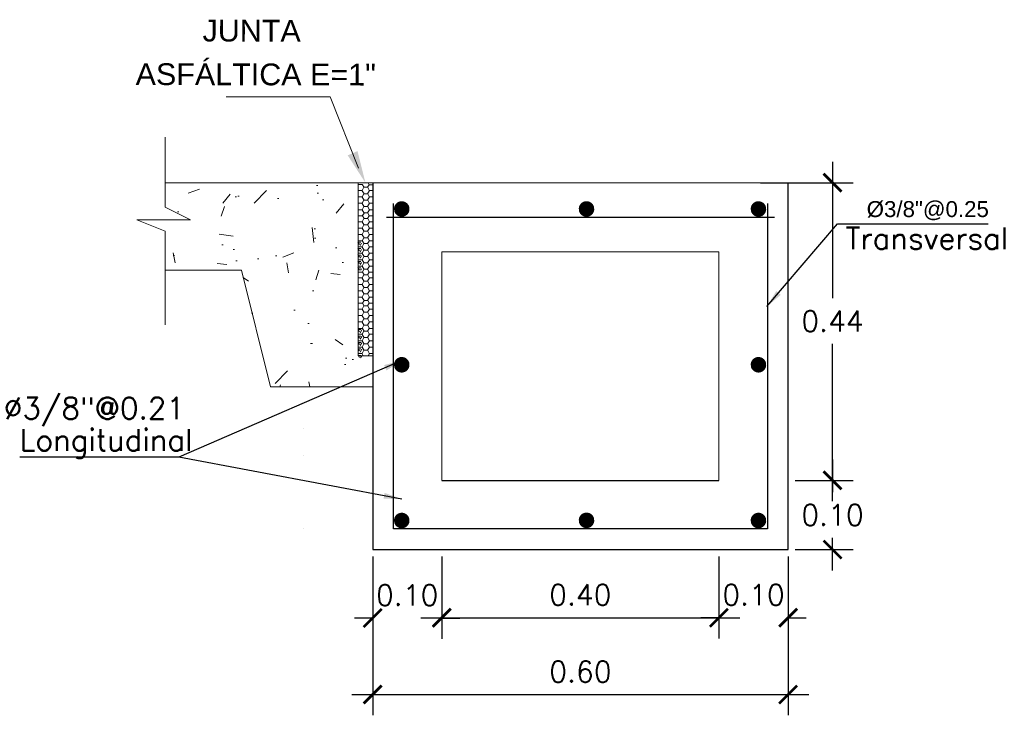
# Model space of a CAD drawing. Header units: millimetres. Extents: x -8931983 to 9630244, y 4 to 18563053.
# Tile 303 of 329: x 349715.26 to 349716.69, y 9282011.02 to 9282012.02. Entities that reach past the tile are written whole.
import ezdxf

# ---------------------------------------------------------------- set-up
doc = ezdxf.new("R2010")
doc.units = ezdxf.units.MM
doc.linetypes.add('ACAD_ISO02W100', pattern=[15, 12, -3])
doc.linetypes.add('DASHED2', pattern=[0.375, 0.25, -0.125])
for name, color, linetype, lineweight in [('0.2', 32, 'ACAD_ISO02W100', 0), ('cotas', 1, 'Continuous', 15), ('linea fina 01', 189, 'Continuous', 0), ('PROYECCIONES-INT', 1, 'DASHED2', 5)]:
    doc.layers.add(name, color=color, linetype=linetype, lineweight=lineweight)
doc.layers.add('TEX', color=3, linetype='Continuous')
doc.styles.add('COTAS', font='arial.ttf')
doc.styles.add('ROMANS', font='ROMANS.shx')
doc.styles.add('ROMANS-DIM', font='romans.shx')
doc.styles.add('VANO', font='swissl.ttf', dxfattribs={"height": 0.2})
doc.dimstyles.new('1-25V', dxfattribs={"dimscale": 0.2, "dimtxt": 0.18, "dimasz": 0.13, "dimexe": 0.18, "dimexo": 0.15, "dimgap": 0.1, "dimtad": 0, "dimtih": 1, "dimtoh": 1, "dimzin": 0, "dimdsep": 46, "dimtxsty": 'COTAS', "dimcen": 0.09, "dimadec": 0, "dimazin": 0, "dimtfac": 1, "dimtmove": 2, "dimatfit": 3, "dimfxl": 1, "dimtolj": 1, "dimtzin": 0, "dimarcsym": 0})
doc.dimstyles.new('20_METRIC  ARCHITECTURAL', dxfattribs={"dimscale": 0.2, "dimtxt": 0.03, "dimasz": 0.13, "dimexe": 0.15, "dimexo": 0.05, "dimgap": 0.09, "dimtad": 1, "dimtih": 1, "dimtoh": 1, "dimzin": 0, "dimdsep": 46, "dimtxsty": 'ROMANS-DIM', "dimblk": 'ARCHTICK', "dimcen": 2, "dimdle": 0.15, "dimclrd": 9, "dimclre": 9, "dimadec": 0, "dimazin": 0, "dimtfac": 1, "dimtix": 1, "dimtofl": 0, "dimtmove": 0, "dimatfit": 3, "dimfxl": 1, "dimfrac": 2, "dimtolj": 1, "dimtzin": 0, "dimarcsym": 0})

# ---------------------------------------------------------------- blocks, each defined once
blk = doc.blocks.new('_ArchTick')
at = {"color": 0, "linetype": 'ByBlock', "const_width": 0.15}
blk.add_lwpolyline([(-0.5, -0.5), (0.5, 0.5)], dxfattribs=at)
blk = doc.blocks.new('*D3010')
at = {"color": 9, "lineweight": -2, "transparency": 16777216}
for p, q in [((349715.7734023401, 9282011.245554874), (349715.7734023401, 9282011.016127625)), ((349716.3734023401, 9282011.245554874), (349716.3734023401, 9282011.016127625)), ((349715.74340234, 9282011.046127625), (349716.4034023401, 9282011.046127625))]:
    blk.add_line(p, q, dxfattribs=at)
at = {"layer": 'Defpoints', "color": 0, "lineweight": 30, "transparency": 16777216}
for p in [(349715.7734023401, 9282011.255554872, 5186.962977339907), (349716.3734023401, 9282011.255554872, 5186.962977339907), (349716.3734023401, 9282011.046127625)]:
    blk.add_point(p, dxfattribs=at)
at = {"color": 9, "lineweight": -2, "transparency": 16777216, "xscale": 0.026, "yscale": 0.026, "zscale": 0.026, "rotation": 180}
blk.add_blockref('_ArchTick', (349715.7734023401, 9282011.046127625), dxfattribs=at)
at = {"color": 9, "lineweight": -2, "transparency": 16777216, "xscale": 0.026, "yscale": 0.026, "zscale": 0.026}
blk.add_blockref('_ArchTick', (349716.3734023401, 9282011.046127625), dxfattribs=at)
at = {"color": 0, "lineweight": 0, "transparency": 16777216, "insert": (349716.0734023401, 9282011.079127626), "char_height": 0.03, "attachment_point": 5, "style": 'ROMANS-DIM'}
blk.add_mtext('\\A1;0.60', dxfattribs=at)
blk = doc.blocks.new('*D3011')
at = {"color": 9, "lineweight": -2, "transparency": 16777216}
for p, q in [((349716.4374493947, 9282011.815554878), (349716.4374493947, 9282011.618554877)), ((349716.3334023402, 9282011.785554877), (349716.4674493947, 9282011.785554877)), ((349716.4374493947, 9282011.325554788), (349716.4374493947, 9282011.552554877)), ((349716.3834023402, 9282011.355554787), (349716.4674493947, 9282011.355554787))]:
    blk.add_line(p, q, dxfattribs=at)
at = {"layer": 'Defpoints', "color": 0, "lineweight": 30, "transparency": 16777216}
for p in [(349716.3234023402, 9282011.785554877, 5186.962977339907), (349716.3734023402, 9282011.355554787, 5186.962977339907), (349716.4374493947, 9282011.355554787)]:
    blk.add_point(p, dxfattribs=at)
at = {"color": 9, "lineweight": -2, "transparency": 16777216, "xscale": 0.026, "yscale": 0.026, "zscale": 0.026}
for p, rotation in [((349716.4374493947, 9282011.785554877), 90), ((349716.4374493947, 9282011.355554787), 270)]:
    blk.add_blockref('_ArchTick', p, dxfattribs=dict(at, rotation=rotation))
at = {"color": 0, "lineweight": 0, "transparency": 16777216, "insert": (349716.4374493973, 9282011.585554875), "char_height": 0.03, "width": 0.0914285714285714, "attachment_point": 5, "style": 'ROMANS-DIM'}
blk.add_mtext('\\A1;0.44', dxfattribs=at)
blk = doc.blocks.new('*D3012')
at = {"color": 9, "lineweight": -2, "transparency": 16777216}
for p, q in [((349716.4374493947, 9282011.385554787), (349716.4374493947, 9282011.338554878)), ((349716.3834023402, 9282011.355554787), (349716.4674493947, 9282011.355554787)), ((349716.4374493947, 9282011.225554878), (349716.4374493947, 9282011.272554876)), ((349716.3834023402, 9282011.255554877), (349716.4674493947, 9282011.255554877))]:
    blk.add_line(p, q, dxfattribs=at)
at = {"layer": 'Defpoints', "color": 0, "lineweight": 30, "transparency": 16777216}
for p in [(349716.3734023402, 9282011.355554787), (349716.3734023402, 9282011.255554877), (349716.4374493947, 9282011.255554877)]:
    blk.add_point(p, dxfattribs=at)
at = {"color": 9, "lineweight": -2, "transparency": 16777216, "xscale": 0.026, "yscale": 0.026, "zscale": 0.026}
for p, rotation in [((349716.4374493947, 9282011.355554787), 90), ((349716.4374493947, 9282011.255554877), 270)]:
    blk.add_blockref('_ArchTick', p, dxfattribs=dict(at, rotation=rotation))
at = {"color": 0, "lineweight": 0, "transparency": 16777216, "insert": (349716.4374493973, 9282011.305554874), "char_height": 0.03, "attachment_point": 5, "style": 'ROMANS-DIM'}
blk.add_mtext('\\A1;0.10', dxfattribs=at)
blk = doc.blocks.new('*D3013')
at = {"color": 9, "lineweight": -2, "transparency": 16777216}
for p, q in [((349715.7734023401, 9282011.245554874), (349715.7734023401, 9282011.126704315)), ((349715.8731227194, 9282011.245554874), (349715.8731227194, 9282011.126704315)), ((349715.7734023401, 9282011.156704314), (349715.7474023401, 9282011.156704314)), ((349715.8731227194, 9282011.156704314), (349715.8991227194, 9282011.156704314))]:
    blk.add_line(p, q, dxfattribs=at)
at = {"layer": 'Defpoints', "color": 0, "lineweight": 30, "transparency": 16777216}
for p in [(349715.7734023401, 9282011.255554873, 5186.962977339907), (349715.8731227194, 9282011.255554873, 5186.962977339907), (349715.8731227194, 9282011.156704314)]:
    blk.add_point(p, dxfattribs=at)
at = {"color": 9, "lineweight": -2, "transparency": 16777216, "xscale": 0.026, "yscale": 0.026, "zscale": 0.026}
blk.add_blockref('_ArchTick', (349715.7734023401, 9282011.156704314), dxfattribs=at)
at = {"color": 9, "lineweight": -2, "transparency": 16777216, "xscale": 0.026, "yscale": 0.026, "zscale": 0.026, "rotation": 180}
blk.add_blockref('_ArchTick', (349715.8731227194, 9282011.156704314), dxfattribs=at)
at = {"color": 0, "lineweight": 0, "transparency": 16777216, "insert": (349715.8232625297, 9282011.189704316), "char_height": 0.03, "attachment_point": 5, "style": 'ROMANS-DIM'}
blk.add_mtext('\\A1;0.10', dxfattribs=at)
blk = doc.blocks.new('*D3014')
at = {"color": 9, "lineweight": -2, "transparency": 16777216}
for p, q in [((349715.8731227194, 9282011.245554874), (349715.8731227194, 9282011.127125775)), ((349716.27340234, 9282011.245554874), (349716.27340234, 9282011.127125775)), ((349715.8431227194, 9282011.157125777), (349716.3034023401, 9282011.157125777))]:
    blk.add_line(p, q, dxfattribs=at)
at = {"layer": 'Defpoints', "color": 0, "lineweight": 30, "transparency": 16777216}
for p in [(349715.8731227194, 9282011.255554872, 10373.92595467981), (349716.27340234, 9282011.255554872, 5186.962977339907), (349716.27340234, 9282011.157125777)]:
    blk.add_point(p, dxfattribs=at)
at = {"color": 9, "lineweight": -2, "transparency": 16777216, "xscale": 0.026, "yscale": 0.026, "zscale": 0.026, "rotation": 180}
blk.add_blockref('_ArchTick', (349715.8731227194, 9282011.157125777), dxfattribs=at)
at = {"color": 9, "lineweight": -2, "transparency": 16777216, "xscale": 0.026, "yscale": 0.026, "zscale": 0.026}
blk.add_blockref('_ArchTick', (349716.27340234, 9282011.157125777), dxfattribs=at)
at = {"color": 0, "lineweight": 0, "transparency": 16777216, "insert": (349716.0732625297, 9282011.190125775), "char_height": 0.03, "attachment_point": 5, "style": 'ROMANS-DIM'}
blk.add_mtext('\\A1;0.40', dxfattribs=at)
blk = doc.blocks.new('*D3015')
at = {"color": 9, "lineweight": -2, "transparency": 16777216}
for p, q in [((349716.27340234, 9282011.245554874), (349716.27340234, 9282011.127125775)), ((349716.3734023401, 9282011.245554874), (349716.3734023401, 9282011.127125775)), ((349716.27340234, 9282011.157125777), (349716.24740234, 9282011.157125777)), ((349716.3734023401, 9282011.157125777), (349716.3994023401, 9282011.157125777))]:
    blk.add_line(p, q, dxfattribs=at)
at = {"layer": 'Defpoints', "color": 0, "lineweight": 30, "transparency": 16777216}
for p in [(349716.27340234, 9282011.255554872, 5186.962977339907), (349716.3734023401, 9282011.255554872, 5186.962977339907), (349716.3734023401, 9282011.157125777)]:
    blk.add_point(p, dxfattribs=at)
at = {"color": 9, "lineweight": -2, "transparency": 16777216, "xscale": 0.026, "yscale": 0.026, "zscale": 0.026}
blk.add_blockref('_ArchTick', (349716.27340234, 9282011.157125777), dxfattribs=at)
at = {"color": 9, "lineweight": -2, "transparency": 16777216, "xscale": 0.026, "yscale": 0.026, "zscale": 0.026, "rotation": 180}
blk.add_blockref('_ArchTick', (349716.3734023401, 9282011.157125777), dxfattribs=at)
at = {"color": 0, "lineweight": 0, "transparency": 16777216, "insert": (349716.3234023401, 9282011.190125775), "char_height": 0.03, "attachment_point": 5, "style": 'ROMANS-DIM'}
blk.add_mtext('\\A1;0.10', dxfattribs=at)
blk = doc.blocks.new('TEXTO 1')
at = {"layer": 'linea fina 01', "ltscale": 0.1}
for p, q in [((-0.0508167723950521, 0.1241394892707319), (-0.2010398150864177, 0.1241394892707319)), ((-0.0100357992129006, 0.0209258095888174), (-0.0508167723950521, 0.1241394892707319))]:
    blk.add_line(p, q, dxfattribs=at)
blk.add_solid([(-0.02553807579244, 0.0394717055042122), (0, 0), (-0.0113560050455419, 0.0456207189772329)], dxfattribs=at)
at = {"layer": '0.2', "color": 251, "true_color": 0x636466, "style": 'VANO', "oblique": 359.9999999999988}
for s, p in [('JUNTA', (-0.235123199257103, 0.2039847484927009, -5186.962977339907)), ('ASFÁLTICA E=1"', (-0.331776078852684, 0.1410587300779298, -5186.962977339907))]:
    blk.add_text(s, height=0.0314999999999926, rotation=359.8799999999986, dxfattribs=at).set_placement(p)
blk = doc.blocks.new('junta asfaltica')
at = {"lineweight": 0}
h = blk.add_hatch(dxfattribs=at)
h.set_pattern_fill('AR-CONC', scale=0.01, style=0)
h.set_pattern_definition([(50, (-0.1189008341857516, -0.0700673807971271), (0.1639662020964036, -0.0143451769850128), [0.017145, -0.188595]), (355, (-0.1189008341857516, -0.0700673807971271), (-0.0317190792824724, 0.1719511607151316), [0.013716, -0.150876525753]), (100.4514446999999, (-0.1052370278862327, -0.0712628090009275), (0.1322471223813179, 0.1576059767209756), [0.01457100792, -0.1602812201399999]), (46.1842, (-0.1189008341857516, -0.0243473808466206), (0.2439711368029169, -0.0378380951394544), [0.0257175, -0.2828925]), (96.6355576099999, (-0.0985699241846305, -0.0275005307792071), (0.2136637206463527, 0.2226835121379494), [0.021856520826, -0.240422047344]), (351.18415117, (-0.1189008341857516, -0.0243473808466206), (0.2136637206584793, 0.2226835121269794), [0.020573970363, -0.226313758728]), (21, (-0.0960408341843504, -0.0357773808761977), (0.1364529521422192, -0.0920386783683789), [0.017145, -0.188595]), (326, (-0.0960408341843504, -0.0357773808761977), (0.0556218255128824, 0.1657691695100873), [0.013716, -0.150876]), (71.45144499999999, (-0.0846697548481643, -0.0434472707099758), (0.1920747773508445, 0.0737304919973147), [0.01457100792, -0.16028094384]), (37.5, (-0.1189008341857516, -0.0700673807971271), (0.0027797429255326, 0.0760995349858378), [0, -0.1490472, 0, -0.153162, 0, -0.1514475]), (7.499999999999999, (-0.1189008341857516, -0.0700673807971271), (0.0601376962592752, 0.0901625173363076), [0, -0.0873252, 0, -0.1456182, 0, -0.0577215]), (327.5, (-0.1698786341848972, -0.0700673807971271), (0.1220315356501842, -0.0051558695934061), [0, -0.05715, 0, -0.178308, 0, -0.236601]), (317.5, (-0.1927386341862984, -0.0700673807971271), (0.1333162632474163, 0.0228838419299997), [0, -0.074295, 0, -0.1184148, 0, -0.168021])])
h.paths.add_polyline_path([(-0.0210516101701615, 2.68221356e-08), (-0.2996047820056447, 2.68221356e-08), (-0.2996047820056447, -0.0354425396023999), (-0.2629513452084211, -0.0536842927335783), (-0.3405718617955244, -0.0536842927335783), (-0.2996047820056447, -0.0698087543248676), (-0.2996047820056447, -0.1263088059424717), (-0.1894634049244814, -0.1263088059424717), (-0.1473604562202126, -0.2947206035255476), (-0.0210516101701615, -0.2947206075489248)])
h = blk.add_hatch(dxfattribs=at)
h.set_pattern_fill('HONEY', scale=0.0187124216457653, angle=180, style=0)
h.set_pattern_definition([(360, (-1344.435306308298, 712.0165321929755), (0.0080206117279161, -0.0046307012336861), [0.0053470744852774, -0.0106941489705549]), (240, (-1344.435306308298, 712.0165321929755), (-0.0080206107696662, -0.0046307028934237), [0.0053470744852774, -0.0106941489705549]), (300, (-1344.435306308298, 712.0165321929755), (9.5825e-10, -0.0092614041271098), [-0.0106941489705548, 0.0053470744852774])])
h.paths.add_polyline_path([(-0.0210514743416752, -0.0843195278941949), (-0.0210514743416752, -0.1264220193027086), (-0.0160414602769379, -0.1264220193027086), (-0.0160414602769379, -0.0843195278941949)])
h = blk.add_hatch(dxfattribs=at)
h.set_pattern_fill('HONEY', scale=0.0187124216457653, angle=180, style=0)
h.set_pattern_definition([(360, (-1344.435306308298, 711.8902233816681), (0.0080206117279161, -0.0046307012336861), [0.0053470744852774, -0.0106941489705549]), (240, (-1344.435306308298, 711.8902233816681), (-0.0080206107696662, -0.0046307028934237), [0.0053470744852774, -0.0106941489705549]), (300, (-1344.435306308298, 711.8902233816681), (9.5825e-10, -0.0092614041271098), [-0.0106941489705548, 0.0053470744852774])])
h.paths.add_polyline_path([(-0.0210514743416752, -0.2106283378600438), (-0.0210514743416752, -0.2527308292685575), (-0.0160414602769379, -0.2527308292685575), (-0.0160414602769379, -0.2106283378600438)])
at = {"color": 7, "linetype": 'ByBlock', "lineweight": 0}
for p, q in [((-0.2996047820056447, 0.0657418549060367), (-0.2996047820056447, -0.0354425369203)), ((-0.2996047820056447, -0.0354425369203), (-0.2629513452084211, -0.0536842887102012)), ((-0.2629513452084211, -0.0536842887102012), (-0.3405718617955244, -0.0536842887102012)), ((-0.3405718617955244, -0.0536842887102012), (-0.2996047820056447, -0.0698087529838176)), ((-0.2996047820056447, -0.0698087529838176), (-0.2996047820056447, -0.2053593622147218))]:
    blk.add_line(p, q, dxfattribs=at)
at = {"color": 7, "lineweight": 0}
for p, q in [((-0.2996047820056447, 2.81631856e-08), (-0.0210516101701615, 2.81631856e-08)), ((-0.0210514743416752, 0), (0, 0)), ((-0.0210514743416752, 0), (-0.0210514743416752, -0.25)), ((-0.0066348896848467, 0), (-0.0049328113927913, -0.0029480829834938)), ((-1.357866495e-07, -0.2947206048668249), (-1.357866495e-07, 0)), ((-0.0210515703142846, -0.010682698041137), (-0.0205355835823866, -0.0115764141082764)), ((-0.020682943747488, -0.0112982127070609), (-0.0210515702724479, -0.0119366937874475)), ((-0.0148197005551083, -0.0027724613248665), (-0.0210514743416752, -0.0027724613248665)), ((-0.0203683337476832, -0.0113096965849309), (-0.0150212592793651, -0.0113096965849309)), ((-0.0126623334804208, -0.0066675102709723), (-0.0153358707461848, -0.0112982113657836)), ((-0.0151885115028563, -0.0115764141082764), (-0.0125149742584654, -0.0162071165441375)), ((-0.0148361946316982, -0.0029252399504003), (-0.0125149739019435, -0.0069457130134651)), ((-0.0123477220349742, -0.0066789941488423), (-0.0070006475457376, -0.0066789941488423)), ((-0.0051546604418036, -0.0029252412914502), (-0.0073152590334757, -0.0066675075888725)), ((-0.0046417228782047, -0.0112982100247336), (-0.0073152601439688, -0.0159289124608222)), ((-0.0071679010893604, -0.0069457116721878), (-0.0044943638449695, -0.0115764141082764)), ((-0.0051235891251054, -0.0029047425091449), (2.09184e-11, -0.0029047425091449)), ((-0.0043271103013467, -0.0113096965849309), (-9.55119503e-08, -0.0113096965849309)), ((-0.0210515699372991, -0.0199441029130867), (-0.0205355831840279, -0.0208378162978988)), ((-0.0206829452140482, -0.0205596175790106), (-0.0210515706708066, -0.0211980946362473)), ((-0.0203683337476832, -0.0205710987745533), (-0.0150212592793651, -0.0205710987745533)), ((-0.0126623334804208, -0.0159289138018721), (-0.0153358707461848, -0.0205596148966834)), ((-0.012662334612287, -0.0251903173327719), (-0.0153358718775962, -0.0298210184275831)), ((-0.0151885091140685, -0.0208378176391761), (-0.0125149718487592, -0.0254685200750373)), ((-0.0123477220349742, -0.0159403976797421), (-0.0070006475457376, -0.0159403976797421)), ((-0.0123477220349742, -0.0252017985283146), (-0.0070006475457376, -0.0252017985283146)), ((-0.0046417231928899, -0.0205596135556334), (-0.0073152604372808, -0.0251903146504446)), ((-0.0071678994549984, -0.0162071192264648), (-0.004494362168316, -0.0208378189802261)), ((-0.0071678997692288, -0.0254685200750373), (-0.0044943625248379, -0.0300992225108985)), ((-0.0043271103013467, -0.0205710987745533), (-9.55119503e-08, -0.0205710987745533)), ((-0.0210515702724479, -0.0292055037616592), (-0.0205355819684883, -0.0300992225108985)), ((-0.0206829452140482, -0.0298210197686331), (-0.0210515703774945, -0.0304594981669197)), ((-0.0210515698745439, -0.038466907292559), (-0.0205355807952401, -0.0393606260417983)), ((-0.0206829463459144, -0.0390824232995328), (-0.0210515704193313, -0.0397208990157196)), ((-0.0203683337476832, -0.0298325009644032), (-0.0150212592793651, -0.0298325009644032)), ((-0.0203683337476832, -0.0390939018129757), (-0.0150212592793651, -0.0390939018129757)), ((-0.012662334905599, -0.0344517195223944), (-0.0153358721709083, -0.0390824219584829)), ((-0.0151885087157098, -0.0300992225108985), (-0.0125149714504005, -0.0347299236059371)), ((-0.0151885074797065, -0.0393606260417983), (-0.0125149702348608, -0.0439913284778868)), ((-0.0123477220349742, -0.0344632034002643), (-0.0070006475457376, -0.0344632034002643)), ((-0.0046417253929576, -0.0298210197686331), (-0.0073152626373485, -0.0344517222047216)), ((-0.0046417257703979, -0.0390824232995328), (-0.0073152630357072, -0.043713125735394)), ((-0.007167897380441, -0.034729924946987), (-0.004494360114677, -0.0393606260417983)), ((-0.0043271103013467, -0.0298325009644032), (-9.55537871e-08, -0.0298325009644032)), ((-0.0043271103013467, -0.0390939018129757), (-9.55537871e-08, -0.0390939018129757)), ((-0.0210515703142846, -0.0557221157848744), (-0.0205355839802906, -0.0566158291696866)), ((-0.020682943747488, -0.056337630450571), (-0.0210515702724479, -0.056976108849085)), ((-0.0149139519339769, -0.0477837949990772), (-0.0206632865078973, -0.0477837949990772)), ((-0.0203683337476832, -0.056349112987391), (-0.0150212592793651, -0.056349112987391)), ((-0.0126623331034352, -0.0517069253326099), (-0.0153358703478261, -0.0563376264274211)), ((-0.0151885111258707, -0.0566158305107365), (-0.0125149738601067, -0.061246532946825)), ((-0.0125149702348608, -0.0439913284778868), (-0.014899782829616, -0.0475884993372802)), ((-0.0148361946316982, -0.0479646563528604), (-0.0125149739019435, -0.0519851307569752)), ((-0.0123477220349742, -0.0437246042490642), (-0.0070006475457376, -0.0437246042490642)), ((-0.0123477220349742, -0.0517184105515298), (-0.0070006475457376, -0.0517184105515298)), ((-0.0051546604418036, -0.0479646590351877), (-0.0073152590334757, -0.0517069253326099)), ((-0.0046417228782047, -0.0563376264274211), (-0.0073152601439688, -0.0609683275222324)), ((-0.0071679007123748, -0.0519851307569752), (-0.0044943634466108, -0.0566158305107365)), ((-0.0069412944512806, -0.0439446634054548), (-0.0051814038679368, -0.0474320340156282)), ((-0.0052986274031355, -0.0476877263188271), (2.09184e-11, -0.0476877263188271)), ((-0.0043271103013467, -0.056349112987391), (-9.55119503e-08, -0.056349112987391)), ((-0.0210515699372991, -0.0649835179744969), (-0.0205355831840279, -0.0658772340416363)), ((-0.0206829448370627, -0.0655990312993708), (-0.0210515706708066, -0.0662375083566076)), ((-0.0203683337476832, -0.0656105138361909), (-0.0150212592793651, -0.0656105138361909)), ((-0.0126623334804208, -0.0609683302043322), (-0.0153358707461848, -0.0655990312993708)), ((-0.012662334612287, -0.0702297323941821), (-0.0153358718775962, -0.0748604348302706)), ((-0.015188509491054, -0.0658772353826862), (-0.0125149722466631, -0.0705079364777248)), ((-0.0123477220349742, -0.0609798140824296), (-0.0070006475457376, -0.0609798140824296)), ((-0.0123477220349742, -0.0702412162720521), (-0.0070006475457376, -0.0702412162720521)), ((-0.0046417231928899, -0.0655990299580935), (-0.0073152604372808, -0.0702297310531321)), ((-0.0071678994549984, -0.061246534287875), (-0.004494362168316, -0.0658772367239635)), ((-0.0071678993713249, -0.0705079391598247), (-0.0044943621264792, -0.075138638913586)), ((-0.0043271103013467, -0.0656105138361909), (-9.55119503e-08, -0.0656105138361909)), ((-0.0210515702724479, -0.0742449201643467), (-0.0205355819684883, -0.075138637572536)), ((-0.0206829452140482, -0.0748604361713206), (-0.0210515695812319, -0.0754989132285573)), ((-0.0210515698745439, -0.0835063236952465), (-0.0206477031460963, -0.0842058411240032)), ((-0.0206829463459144, -0.084121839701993), (-0.0207314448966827, -0.0842058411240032)), ((-0.0203683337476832, -0.0748719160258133), (-0.0150212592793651, -0.0748719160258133)), ((-0.0203683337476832, -0.0841333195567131), (-0.0150212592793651, -0.0841333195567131)), ((-0.012662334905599, -0.0794911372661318), (-0.0153358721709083, -0.0841218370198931)), ((-0.0151885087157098, -0.075138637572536), (-0.0125149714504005, -0.0797693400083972)), ((-0.0148361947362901, -0.0843195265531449), (-0.0125149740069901, -0.0883399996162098)), ((-0.0123477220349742, -0.0795026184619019), (-0.0070006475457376, -0.0795026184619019)), ((-0.0046417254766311, -0.0748604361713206), (-0.0073152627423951, -0.0794911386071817)), ((-0.0051546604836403, -0.0843195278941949), (-0.0073152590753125, -0.0880617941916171)), ((-0.0071678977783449, -0.0797693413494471), (-0.0046064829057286, -0.0842058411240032)), ((-0.0043271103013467, -0.0748719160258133), (-9.55537871e-08, -0.0748719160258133)), ((-0.0043271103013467, -0.0841333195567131), (-9.55537871e-08, -0.0841333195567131)), ((-0.0210515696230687, -0.0920769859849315), (-0.0205355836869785, -0.092970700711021)), ((-0.0206829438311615, -0.0926924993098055), (-0.0210515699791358, -0.0933309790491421)), ((-0.0203683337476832, -0.0927039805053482), (-0.0150212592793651, -0.0927039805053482)), ((-0.0126623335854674, -0.088061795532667), (-0.0153358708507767, -0.0926924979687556)), ((-0.0126623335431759, -0.0973232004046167), (-0.0153358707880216, -0.101953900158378)), ((-0.015188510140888, -0.092970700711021), (-0.0125149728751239, -0.0976014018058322)), ((-0.0123477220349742, -0.088073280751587), (-0.0070006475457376, -0.088073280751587)), ((-0.0123477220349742, -0.0973346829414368), (-0.0070006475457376, -0.0973346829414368)), ((-0.0046417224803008, -0.0926924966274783), (-0.0073152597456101, -0.0973231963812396)), ((-0.0071679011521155, -0.0883399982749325), (-0.0044943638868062, -0.0929706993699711)), ((-0.0071678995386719, -0.0976014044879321), (-0.0044943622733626, -0.1022321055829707)), ((-0.0043271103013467, -0.0927039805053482), (-9.55119503e-08, -0.0927039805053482)), ((-0.0210515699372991, -0.1013383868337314), (-0.0205355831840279, -0.1022321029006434)), ((-0.0206829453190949, -0.101953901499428), (-0.0210515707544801, -0.1025923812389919)), ((-0.0210515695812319, -0.1105997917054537), (-0.0205355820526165, -0.1114935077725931)), ((-0.0206829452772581, -0.1112153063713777), (-0.0210515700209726, -0.1118537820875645)), ((-0.0203683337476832, -0.101965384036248), (-0.0150212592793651, -0.101965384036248)), ((-0.0203683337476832, -0.1112267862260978), (-0.0150212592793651, -0.1112267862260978)), ((-0.0126623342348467, -0.1065846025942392), (-0.0153358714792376, -0.1112153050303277)), ((-0.015188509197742, -0.1022321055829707), (-0.0125149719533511, -0.1068628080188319)), ((-0.0151885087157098, -0.1114935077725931), (-0.0125149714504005, -0.1161242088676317)), ((-0.0123477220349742, -0.1065960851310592), (-0.0070006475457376, -0.1065960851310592)), ((-0.0046417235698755, -0.1019538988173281), (-0.0073152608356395, -0.1065846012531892)), ((-0.0046417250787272, -0.1112153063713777), (-0.0073152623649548, -0.115846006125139)), ((-0.0071678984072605, -0.1068628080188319), (-0.0044943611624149, -0.1114935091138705)), ((-0.0043271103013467, -0.101965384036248), (-9.55119503e-08, -0.101965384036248)), ((-0.0043271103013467, -0.1112267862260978), (-9.55537871e-08, -0.1112267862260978)), ((-0.1894634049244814, -0.1263088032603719), (-0.2996047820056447, -0.1263088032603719)), ((-0.1473604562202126, -0.2947206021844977), (-0.1894634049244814, -0.1263088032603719)), ((-0.0210515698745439, -0.1198611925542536), (-0.0205355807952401, -0.1207549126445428)), ((-0.0206829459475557, -0.1204767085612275), (-0.0210515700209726, -0.121115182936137)), ((-0.0203683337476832, -0.1204881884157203), (-0.0150212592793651, -0.1204881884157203)), ((-0.0126623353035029, -0.115846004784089), (-0.015335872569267, -0.1204767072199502)), ((-0.0151885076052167, -0.1207549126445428), (-0.0125149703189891, -0.1253856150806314)), ((-0.0129228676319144, -0.1255586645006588), (-0.0148348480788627, -0.1288070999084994)), ((-0.0123477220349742, -0.115857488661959), (-0.0070006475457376, -0.115857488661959)), ((-0.0123477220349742, -0.1251188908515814), (-0.0070006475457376, -0.1251188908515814)), ((-0.0073218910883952, -0.1251188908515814), (-0.0049328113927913, -0.1292568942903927)), ((-0.0046417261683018, -0.1204767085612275), (-0.0073152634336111, -0.1251074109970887)), ((-0.0071678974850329, -0.1161242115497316), (-0.0044943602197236, -0.1207549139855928)), ((-0.0043271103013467, -0.1204881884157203), (-9.55537871e-08, -0.1204881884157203)), ((-0.0210515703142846, -0.1369915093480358), (-0.0205355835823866, -0.1378852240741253)), ((-0.020682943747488, -0.1376070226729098), (-0.0210515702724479, -0.1382455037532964)), ((-0.0148197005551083, -0.1290812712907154), (-0.0210514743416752, -0.1290812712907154)), ((-0.0203683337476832, -0.1376185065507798), (-0.0150212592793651, -0.1376185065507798)), ((-0.0126623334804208, -0.1329763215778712), (-0.0153358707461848, -0.1376070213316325)), ((-0.0151885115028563, -0.1378852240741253), (-0.0125149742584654, -0.1425159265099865)), ((-0.0148361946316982, -0.1292340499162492), (-0.0125149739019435, -0.133254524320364)), ((-0.0123477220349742, -0.1329878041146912), (-0.0070006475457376, -0.1329878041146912)), ((-0.0051546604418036, -0.1292340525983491), (-0.0073152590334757, -0.1329763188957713)), ((-0.0046417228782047, -0.1376070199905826), (-0.0073152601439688, -0.1422377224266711)), ((-0.0071679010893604, -0.1332545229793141), (-0.0044943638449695, -0.1378852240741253)), ((-0.0051235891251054, -0.1292135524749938), (2.09184e-11, -0.1292135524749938)), ((-0.0043271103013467, -0.1376185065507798), (-9.55119503e-08, -0.1376185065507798)), ((-0.0210515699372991, -0.1462529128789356), (-0.0205355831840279, -0.1471466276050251)), ((-0.0206829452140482, -0.1468684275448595), (-0.0210515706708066, -0.1475069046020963)), ((-0.0210515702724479, -0.1555143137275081), (-0.0205355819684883, -0.1564080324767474)), ((-0.0206829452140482, -0.156129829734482), (-0.0210515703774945, -0.156768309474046)), ((-0.0203683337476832, -0.1468799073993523), (-0.0150212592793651, -0.1468799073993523)), ((-0.0203683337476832, -0.1561413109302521), (-0.0150212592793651, -0.1561413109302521)), ((-0.0126623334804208, -0.142237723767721), (-0.0153358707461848, -0.1468684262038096)), ((-0.012662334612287, -0.1514991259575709), (-0.0153358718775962, -0.156129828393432)), ((-0.0151885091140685, -0.147146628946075), (-0.0125149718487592, -0.1517773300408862)), ((-0.0123477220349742, -0.1422492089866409), (-0.0070006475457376, -0.1422492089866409)), ((-0.0123477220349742, -0.1515106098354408), (-0.0070006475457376, -0.1515106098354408)), ((-0.0046417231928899, -0.1468684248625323), (-0.0073152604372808, -0.1514991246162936)), ((-0.0046417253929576, -0.156129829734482), (-0.0073152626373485, -0.1607605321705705)), ((-0.0071678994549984, -0.1425159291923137), (-0.004494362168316, -0.1471466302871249)), ((-0.0071678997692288, -0.1517773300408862), (-0.0044943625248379, -0.1564080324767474)), ((-0.0043271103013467, -0.1468799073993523), (-9.55119503e-08, -0.1468799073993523)), ((-0.0043271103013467, -0.1561413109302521), (-9.55537871e-08, -0.1561413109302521)), ((-0.0210515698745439, -0.1647757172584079), (-0.0205355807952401, -0.1656694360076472)), ((-0.0206829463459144, -0.1653912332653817), (-0.0210515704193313, -0.1660297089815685)), ((-0.0203683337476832, -0.1654027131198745), (-0.0150212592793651, -0.1654027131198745)), ((-0.012662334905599, -0.1607605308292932), (-0.0153358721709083, -0.1653912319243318)), ((-0.0151885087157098, -0.1564080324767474), (-0.0125149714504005, -0.1610387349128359)), ((-0.0151885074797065, -0.1656694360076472), (-0.0125149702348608, -0.1703001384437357)), ((-0.0125149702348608, -0.1703001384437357), (-0.014899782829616, -0.1738973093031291)), ((-0.0123477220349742, -0.1607720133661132), (-0.0070006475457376, -0.1607720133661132)), ((-0.0123477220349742, -0.1700334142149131), (-0.0070006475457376, -0.1700334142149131)), ((-0.0046417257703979, -0.1653912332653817), (-0.0073152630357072, -0.1700219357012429)), ((-0.007167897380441, -0.1610387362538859), (-0.004494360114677, -0.1656694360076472)), ((-0.0069412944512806, -0.1702534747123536), (-0.0051814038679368, -0.1737408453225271)), ((-0.0043271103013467, -0.1654027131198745), (-9.55537871e-08, -0.1654027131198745)), ((-0.0210515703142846, -0.1820309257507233), (-0.0205355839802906, -0.1829246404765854)), ((-0.020682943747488, -0.1826464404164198), (-0.0210515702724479, -0.1832849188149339)), ((-0.0149139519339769, -0.1740926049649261), (-0.0206632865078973, -0.1740926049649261)), ((-0.0203683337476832, -0.1826579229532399), (-0.0150212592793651, -0.1826579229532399)), ((-0.0126623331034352, -0.1780157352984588), (-0.0153358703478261, -0.18264643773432)), ((-0.0151885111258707, -0.1829246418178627), (-0.0125149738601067, -0.1875553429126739)), ((-0.0148361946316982, -0.1742734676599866), (-0.0125149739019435, -0.1782939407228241)), ((-0.0123477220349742, -0.1780272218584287), (-0.0070006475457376, -0.1780272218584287)), ((-0.0051546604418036, -0.1742734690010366), (-0.0073152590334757, -0.1780157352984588)), ((-0.0046417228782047, -0.18264643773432), (-0.0073152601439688, -0.1872771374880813)), ((-0.0071679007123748, -0.1782939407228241), (-0.0044943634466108, -0.1829246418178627)), ((-0.0052986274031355, -0.173996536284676), (2.09184e-11, -0.173996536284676)), ((-0.0043271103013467, -0.1826579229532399), (-9.55119503e-08, -0.1826579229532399)), ((-0.0210515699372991, -0.1912923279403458), (-0.0205355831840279, -0.1921860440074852)), ((-0.0206829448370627, -0.1919078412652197), (-0.0210515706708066, -0.1925463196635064)), ((-0.0203683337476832, -0.1919193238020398), (-0.0150212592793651, -0.1919193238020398)), ((-0.0126623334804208, -0.1872771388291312), (-0.0153358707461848, -0.1919078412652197)), ((-0.012662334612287, -0.1965385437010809), (-0.0153358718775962, -0.2011692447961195)), ((-0.015188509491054, -0.1921860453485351), (-0.0125149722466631, -0.1968167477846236)), ((-0.0123477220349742, -0.1872886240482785), (-0.0070006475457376, -0.1872886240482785)), ((-0.0123477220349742, -0.196550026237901), (-0.0070006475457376, -0.196550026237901)), ((-0.0046417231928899, -0.1919078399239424), (-0.0073152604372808, -0.196538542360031)), ((-0.0071678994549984, -0.1875553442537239), (-0.004494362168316, -0.1921860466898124)), ((-0.0071678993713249, -0.1968167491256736), (-0.0044943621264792, -0.2014474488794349)), ((-0.0043271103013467, -0.1919193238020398), (-9.55119503e-08, -0.1919193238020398)), ((-0.0210515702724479, -0.2005537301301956), (-0.0205355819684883, -0.2014474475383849)), ((-0.0206829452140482, -0.2011692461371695), (-0.0210515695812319, -0.2018077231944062)), ((-0.0210515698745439, -0.2098151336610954), (-0.0206477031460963, -0.2105146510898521)), ((-0.0206829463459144, -0.2104306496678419), (-0.0207314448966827, -0.2105146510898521)), ((-0.0203683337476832, -0.2011807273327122), (-0.0150212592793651, -0.2011807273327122)), ((-0.0203683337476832, -0.210442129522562), (-0.0150212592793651, -0.210442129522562)), ((-0.012662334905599, -0.2057999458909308), (-0.0153358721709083, -0.2104306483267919)), ((-0.0151885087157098, -0.2014474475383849), (-0.0125149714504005, -0.2060781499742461)), ((-0.0148361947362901, -0.2106283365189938), (-0.0125149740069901, -0.2146488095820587)), ((-0.0123477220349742, -0.2058114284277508), (-0.0070006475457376, -0.2058114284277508)), ((-0.0046417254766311, -0.2011692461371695), (-0.0073152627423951, -0.2057999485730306)), ((-0.0051546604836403, -0.2106283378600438), (-0.0073152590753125, -0.214370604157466)), ((-0.0071678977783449, -0.206078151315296), (-0.0046064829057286, -0.2105146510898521)), ((-0.0043271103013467, -0.2011807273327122), (-9.55537871e-08, -0.2011807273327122)), ((-0.0043271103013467, -0.210442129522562), (-9.55537871e-08, -0.210442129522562)), ((-0.0210515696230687, -0.2183857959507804), (-0.0205355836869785, -0.2192795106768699)), ((-0.0206829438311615, -0.2190013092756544), (-0.0210515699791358, -0.219639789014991)), ((-0.0203683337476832, -0.2190127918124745), (-0.0150212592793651, -0.2190127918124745)), ((-0.0126623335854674, -0.2143706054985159), (-0.0153358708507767, -0.2190013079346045)), ((-0.0126623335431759, -0.2236320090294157), (-0.0153358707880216, -0.2282627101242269)), ((-0.015188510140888, -0.2192795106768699), (-0.0125149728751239, -0.2239102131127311)), ((-0.0123477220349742, -0.2143820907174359), (-0.0070006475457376, -0.2143820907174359)), ((-0.0123477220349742, -0.2236434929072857), (-0.0070006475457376, -0.2236434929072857)), ((-0.0046417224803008, -0.2190013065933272), (-0.0073152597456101, -0.2236320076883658)), ((-0.0071679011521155, -0.2146488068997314), (-0.0044943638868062, -0.21927950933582)), ((-0.0071678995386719, -0.223910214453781), (-0.0044943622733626, -0.2285409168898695)), ((-0.0043271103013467, -0.2190127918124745), (-9.55119503e-08, -0.2190127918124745)), ((-0.0210515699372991, -0.2276471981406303), (-0.0205355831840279, -0.2285409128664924)), ((-0.0206829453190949, -0.2282627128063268), (-0.0210515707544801, -0.2289011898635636)), ((-0.0210515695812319, -0.2369086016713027), (-0.0205355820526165, -0.2378023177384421)), ((-0.0206829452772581, -0.2375241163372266), (-0.0210515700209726, -0.2381625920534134)), ((-0.0203683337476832, -0.2282741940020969), (-0.0150212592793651, -0.2282741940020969)), ((-0.0203683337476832, -0.2375355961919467), (-0.0150212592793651, -0.2375355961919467)), ((-0.0126623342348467, -0.2328934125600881), (-0.0153358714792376, -0.2375241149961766)), ((-0.015188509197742, -0.2285409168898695), (-0.0125149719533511, -0.2331716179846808)), ((-0.0151885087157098, -0.2378023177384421), (-0.0125149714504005, -0.2424330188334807)), ((-0.0123477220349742, -0.2329048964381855), (-0.0070006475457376, -0.2329048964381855)), ((-0.0046417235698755, -0.228262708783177), (-0.0073152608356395, -0.2328934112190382)), ((-0.0046417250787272, -0.2375241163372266), (-0.0073152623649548, -0.2421548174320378)), ((-0.0071678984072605, -0.2331716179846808), (-0.0044943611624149, -0.2378023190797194)), ((-0.0043271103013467, -0.2282741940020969), (-9.55119503e-08, -0.2282741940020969)), ((-0.0043271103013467, -0.2375355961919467), (-9.55537871e-08, -0.2375355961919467)), ((-0.0210515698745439, -0.2461700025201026), (-0.0205355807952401, -0.2470637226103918)), ((-0.0206829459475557, -0.2467855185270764), (-0.0210515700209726, -0.2474239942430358)), ((-0.0210514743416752, -0.25), (-1.357866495e-07, -0.25)), ((-0.0203683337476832, -0.2467969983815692), (-0.0150212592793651, -0.2467969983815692)), ((-0.0126623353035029, -0.2421548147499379), (-0.015335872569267, -0.2467855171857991)), ((-0.0151885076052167, -0.2470637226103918), (-0.0134932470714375, -0.25)), ((-0.0123477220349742, -0.2421662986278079), (-0.0070006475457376, -0.2421662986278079)), ((-0.0071678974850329, -0.2424330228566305), (-0.0044943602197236, -0.2470637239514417)), ((-0.0046417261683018, -0.2467855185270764), (-0.0064976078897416, -0.25)), ((-0.0043271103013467, -0.2467969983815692), (-9.55537871e-08, -0.2467969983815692)), ((-1.357866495e-07, -0.2947206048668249), (-0.1473604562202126, -0.2947206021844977))]:
    blk.add_line(p, q, dxfattribs=at)
blk.add_blockref('TEXTO 1', (-0.0105257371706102, 0), dxfattribs=at)
blk = doc.blocks.new('*U2815')
at = {"color": 5, "const_width": 0.01125}
blk.add_lwpolyline([(-0.0056249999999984, 0, 1), (0.0056249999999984, 0, 1)], format="xyb", close=True, dxfattribs=at)
blk = doc.blocks.new('*U2822')
at = {"layer": 'cotas', "color": 0, "linetype": 'ByBlock', "lineweight": -2}
blk.add_blockref('*U2815', (0, 0), dxfattribs=at)
at = {"layer": 'cotas', "color": 0, "linetype": 'ByBlock', "lineweight": -2, "transparency": 16777216}
for p in [(0.225, 0), (0.45, 0)]:
    blk.add_blockref('*U2815', p, dxfattribs=at)
blk = doc.blocks.new('*U2821')
at = {"color": 5, "const_width": 0.01125}
blk.add_lwpolyline([(-0.0056249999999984, 0, 1), (0.0056249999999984, 0, 1)], format="xyb", close=True, dxfattribs=at)
blk = doc.blocks.new('*U2816')
at = {"layer": 'cotas', "color": 0, "linetype": 'ByBlock', "lineweight": -2}
blk.add_blockref('*U2821', (0, 0), dxfattribs=at)
blk = doc.blocks.new('*U2818')
at = {"color": 5, "const_width": 0.01125}
blk.add_lwpolyline([(-0.0056249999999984, 0, 1), (0.0056249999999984, 0, 1)], format="xyb", close=True, dxfattribs=at)
blk = doc.blocks.new('*U2817')
at = {"layer": 'cotas', "color": 0, "linetype": 'ByBlock', "lineweight": -2}
blk.add_blockref('*U2818', (0, 0), dxfattribs=at)
at = {"layer": 'cotas', "color": 0, "linetype": 'ByBlock', "lineweight": -2, "transparency": 16777216}
for p in [(0.225, 0), (0.45, 0)]:
    blk.add_blockref('*U2818', p, dxfattribs=at)
blk = doc.blocks.new('*U2819')
at = {"color": 5, "const_width": 0.01125}
blk.add_lwpolyline([(-0.0056249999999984, 0, 1), (0.0056249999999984, 0, 1)], format="xyb", close=True, dxfattribs=at)
blk = doc.blocks.new('*U2820')
at = {"layer": 'cotas', "color": 0, "linetype": 'ByBlock', "lineweight": -2}
blk.add_blockref('*U2819', (0, 0), dxfattribs=at)

msp = doc.modelspace()

# ---------------------------------------------------------------- linework, layer by layer
at = {"color": 84, "lineweight": 30}
for p, q in [((349715.7734023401, 9282011.785554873, 5186.962977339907), (349715.7734023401, 9282011.255554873, 5186.962977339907)), ((349716.3734023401, 9282011.255554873, 5186.962977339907), (349716.3734024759, 9282011.785554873, 5186.962977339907)), ((349715.8734024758, 9282011.355554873, 5186.962977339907), (349716.2734024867, 9282011.355554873, 5186.962977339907)), ((349715.7734023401, 9282011.255554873, 5186.962977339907), (349716.3734023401, 9282011.255554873, 5186.962977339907))]:
    msp.add_line(p, q, dxfattribs=at)
at = {"color": 5, "lineweight": 0}
for p, q in [((349715.7734024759, 9282011.785554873, 5186.962977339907), (349715.8234024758, 9282011.785554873, 5186.962977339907)), ((349716.3234023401, 9282011.785554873, 5186.962977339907), (349716.3734024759, 9282011.785554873, 5186.962977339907))]:
    msp.add_line(p, q, dxfattribs=at)
at = {"color": 84, "lineweight": 0}
for p, q in [((349715.7734024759, 9282011.785554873, 5186.962977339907), (349716.3734024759, 9282011.785554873, 5186.962977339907)), ((349715.8734024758, 9282011.685554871, 5186.962977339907), (349715.8734024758, 9282011.355554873, 5186.962977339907)), ((349715.8734024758, 9282011.685554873, 5186.962977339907), (349716.2734023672, 9282011.685554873, 5186.962977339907)), ((349716.2734024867, 9282011.355554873, 5186.962977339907), (349716.2734023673, 9282011.685554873, 5186.962977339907))]:
    msp.add_line(p, q, dxfattribs=at)
at = {"color": 6, "lineweight": 30}
msp.add_line((349715.7934024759, 9282011.735554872, 5186.962977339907), (349716.35340234, 9282011.735554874, 5186.962977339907), dxfattribs=at)
at = {"lineweight": 0}
for p, q in [((349715.6734024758, 9282011.430032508, 5186.962977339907), (349715.6734026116, 9282011.430032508, 5186.962977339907)), ((349715.6734026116, 9282011.390834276, 5186.962977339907), (349715.6734024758, 9282011.390834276, 5186.962977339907))]:
    msp.add_line(p, q, dxfattribs=at)
at = {"color": 172, "lineweight": 0}
msp.add_line((349715.6734024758, 9282011.285554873, 5186.962977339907), (349715.6734024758, 9282011.285554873, 5186.962977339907), dxfattribs=at)
msp.add_line((349715.6734024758, 9282011.285554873, 5186.962977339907), (349715.6734024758, 9282011.285554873, 5186.962977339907), dxfattribs=at)
at = {"color": 6, "lineweight": 30, "elevation": 5186.962977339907}
msp.add_lwpolyline([(349716.3434024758, 9282011.755554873), (349716.3434024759, 9282011.285554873), (349715.8034024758, 9282011.285554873), (349715.8034024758, 9282011.755554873)], dxfattribs=at)
at = {"layer": 'PROYECCIONES-INT'}
msp.add_line((349716.3335661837, 9282011.739145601, 5186.962977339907), (349716.3361507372, 9282011.737686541, 5186.962977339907), dxfattribs=at)

# ---------------------------------------------------------------- block references
at = {"color": 84, "lineweight": 0}
msp.add_blockref('junta asfaltica', (349715.7734024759, 9282011.785554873, 5186.962977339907), dxfattribs=at)
at = {"layer": 'cotas'}
for name, p, rotation in [('*U2822', (349715.8153743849, 9282011.2975111, 5186.962977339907), 89.99999999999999), ('*U2820', (349716.0821797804, 9282011.747511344, 5186.962977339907), 270), ('*U2817', (349716.330445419, 9282011.2975111, 5186.962977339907), 89.99999999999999), ('*U2816', (349716.0821797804, 9282011.29775694, 5186.962977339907), 270)]:
    msp.add_blockref(name, p, dxfattribs=dict(at, rotation=rotation))

# ---------------------------------------------------------------- texts
at = {"layer": 'cotas', "insert": (349716.6632162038, 9282011.74508672, 5186.962977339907), "char_height": 0.02304, "attachment_point": 6, "style": 'COTAS'}
msp.add_mtext('Ø3/8"@0.25', dxfattribs=at)
at = {"layer": 'TEX', "color": 7, "linetype": 'Continuous', "lineweight": 5, "char_height": 0.0313, "style": 'ROMANS'}
for s, insert, attachment_point in [('Transversal', (349716.456455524, 9282011.720648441, 5186.962977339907), 1), ('Ø3/8"@0.21', (349715.5023704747, 9282011.454576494, 5186.962977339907), 6), ('Longitudinal', (349715.2637180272, 9282011.429455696, 5186.962977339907), 1)]:
    msp.add_mtext(s, dxfattribs=dict(at, insert=insert, attachment_point=attachment_point))

# ---------------------------------------------------------------- dimensions: what is measured, and where the dimension line sits
at = {"lineweight": 0}
dim = msp.add_linear_dim(base=(349716.4374493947, 9282011.355554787), p1=(349716.3234023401, 9282011.785554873, 5186.962977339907), p2=(349716.3734023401, 9282011.355554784, 5186.962977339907), angle=90, text='0.44', dimstyle='20_METRIC  ARCHITECTURAL', override={"dimtxt": 0.15}, dxfattribs=at)
dim.commit()
dim.dimension.update_dxf_attribs({"geometry": '*D3011', "text_midpoint": (349716.4374493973, 9282011.585554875), "dimtype": 160})
dim = msp.add_linear_dim(base=(349716.4374493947, 9282011.255554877, 5186.962977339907), p1=(349716.3734023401, 9282011.355554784, 5186.962977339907), p2=(349716.3734023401, 9282011.255554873, 5186.962977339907), angle=90, dimstyle='20_METRIC  ARCHITECTURAL', override={"dimtxt": 0.15}, dxfattribs=at)
dim.commit()
dim.dimension.update_dxf_attribs({"geometry": '*D3012', "text_midpoint": (349716.4374493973, 9282011.305554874, 5186.962977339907), "dimtype": 160})
for base, p1, p2, picture, middle in [((349716.3734023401, 9282011.046127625), (349715.7734023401, 9282011.255554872, 5186.962977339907), (349716.3734023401, 9282011.255554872, 5186.962977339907), '*D3010', (349716.0734023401, 9282011.046127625)), ((349716.27340234, 9282011.157125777), (349715.8731227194, 9282011.255554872, 10373.92595467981), (349716.27340234, 9282011.255554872, 5186.962977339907), '*D3014', (349716.0732625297, 9282011.157125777))]:
    dim = msp.add_linear_dim(base=base, p1=p1, p2=p2, dimstyle='20_METRIC  ARCHITECTURAL', override={"dimtxt": 0.15}, dxfattribs=at)
    dim.commit()
    dim.dimension.update_dxf_attribs({"geometry": picture, "text_midpoint": middle, "dimtype": 160})
for base, p1, p2, picture, middle in [((349715.8731227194, 9282011.156704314), (349715.7734023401, 9282011.255554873, 5186.962977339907), (349715.8731227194, 9282011.255554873, 5186.962977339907), '*D3013', (349715.8232625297, 9282011.189704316)), ((349716.3734023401, 9282011.157125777), (349716.27340234, 9282011.255554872, 5186.962977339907), (349716.3734023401, 9282011.255554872, 5186.962977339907), '*D3015', (349716.3234023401, 9282011.190125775))]:
    dim = msp.add_linear_dim(base=base, p1=p1, p2=p2, dimstyle='20_METRIC  ARCHITECTURAL', override={"dimtxt": 0.15}, dxfattribs=at)
    dim.commit()
    dim.dimension.update_dxf_attribs({"geometry": picture, "text_midpoint": middle})

# ---------------------------------------------------------------- leaders
at = {"layer": 'cotas'}
msp.add_leader([(349716.3425776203, 9282011.606485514, 5186.962977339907), (349716.4445927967, 9282011.726090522, 5186.962977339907), (349716.6619340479, 9282011.726090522, 5186.962977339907)], dimstyle='1-25V', override={"dimgap": 0.1, "dimtad": 0}, dxfattribs=at)
for points in [[(349715.8154871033, 9282011.528561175, 5186.962977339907), (349715.493279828, 9282011.38895358, 5186.962977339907), (349715.2637180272, 9282011.38895358, 5186.962977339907)], [(349715.8153743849, 9282011.328482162, 5186.962977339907), (349715.493279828, 9282011.38895358, 5186.962977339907)]]:
    msp.add_leader(points, dimstyle='1-25V', dxfattribs=at)

doc.saveas('drawing.dxf')
